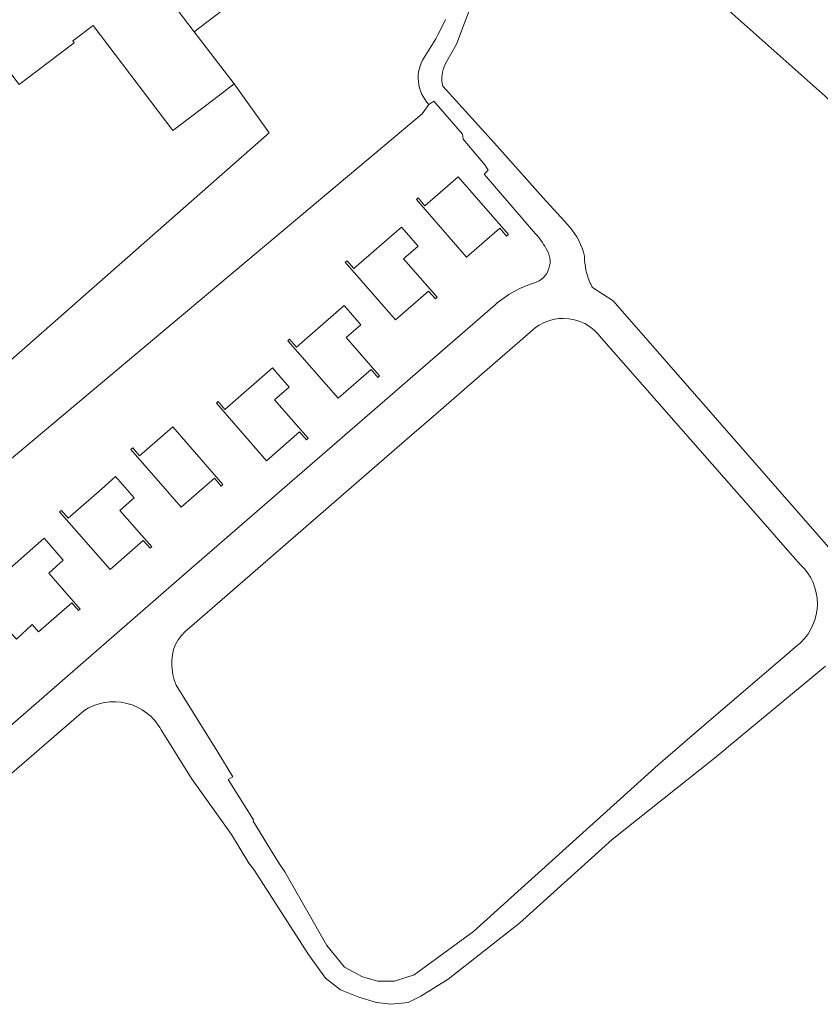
# Model space of a CAD drawing. Extents: x 184422 to 188298, y 343471 to 350189.
# Tile 492 of 513: x 187499 to 187609, y 349455 to 349590. Entities that reach past the tile are written whole.
import ezdxf

# ---------------------------------------------------------------- set-up
doc = ezdxf.new("R2010")
doc.units = 0
for name, color, linetype, lineweight in [('B-WA-GR-GRAS-GV', 252, 'Continuous', 13), ('B-WA-GR-GROENVOORZIENING-GV', 252, 'Continuous', 18), ('B-WA-OG-TERREIN_ERF-GV', 252, 'Continuous', 18), ('B-WA-VH-VERHARDING_GESLOTEN-GV', 252, 'Continuous', 18)]:
    doc.layers.add(name, color=color, linetype=linetype, lineweight=lineweight)

msp = doc.modelspace()

# ---------------------------------------------------------------- linework, layer by layer
at = {"layer": 'B-WA-GR-GRAS-GV', "flags": 128}
msp.add_lwpolyline([(187587.042, 349599.107), (187594.894, 349592.707), (187609.248, 349579.87), (187619.765, 349569.197), (187632.927, 349555.166), (187646.403, 349539.792), (187652.26, 349532.701), (187662.777, 349519.193), (187675.183, 349503.072), (187687.211, 349487.996)], dxfattribs=at)
msp.add_lwpolyline([(187587.042, 349599.107), (187594.894, 349592.707), (187609.248, 349579.87), (187619.765, 349569.197), (187632.927, 349555.166), (187646.403, 349539.792), (187652.26, 349532.701), (187662.777, 349519.193), (187675.183, 349503.072), (187687.211, 349487.996)], dxfattribs=at)
msp.add_lwpolyline([(187587.042, 349599.107), (187594.894, 349592.707), (187609.248, 349579.87), (187619.765, 349569.197), (187632.927, 349555.166), (187646.403, 349539.792), (187652.26, 349532.701), (187662.777, 349519.193), (187675.183, 349503.072), (187687.211, 349487.996)], dxfattribs=at)
at = {"layer": 'B-WA-GR-GROENVOORZIENING-GV', "flags": 128}
for points in [[(187526.444, 349591.503), (187522.799, 349588.727), (187528.259, 349581.556), (187533.083, 349574.874), (187489.255, 349536.32), (187442.173, 349578.334), (187440.382, 349576.327), (187436.112, 349579.934)], [(187526.444, 349591.503), (187522.799, 349588.727), (187528.259, 349581.556), (187533.083, 349574.874), (187489.255, 349536.32), (187442.173, 349578.334), (187440.382, 349576.327), (187436.112, 349579.934)], [(187526.444, 349591.503), (187522.799, 349588.727), (187528.259, 349581.556), (187533.083, 349574.874), (187489.255, 349536.32), (187442.173, 349578.334), (187440.382, 349576.327), (187436.112, 349579.934)], [(187554.295, 349585.209), (187555.89, 349587.764), (187556.196, 349588.274), (187556.464, 349588.791), (187557.236, 349590.407)], [(187554.295, 349585.209), (187555.89, 349587.764), (187556.196, 349588.274), (187556.464, 349588.791), (187557.236, 349590.407)], [(187554.295, 349585.209), (187555.89, 349587.764), (187556.196, 349588.274), (187556.464, 349588.791), (187557.236, 349590.407)], [(187494.557, 349527.561), (187554.058, 349577.467), (187554.937, 349578.759)], [(187494.557, 349527.561), (187554.058, 349577.467), (187554.937, 349578.759)], [(187494.557, 349527.561), (187554.058, 349577.467), (187554.937, 349578.759)]]:
    msp.add_lwpolyline(points, dxfattribs=at)
at = {"layer": 'B-WA-GR-GROENVOORZIENING-GV'}
msp.add_lwpolyline([(187554.937, 349578.759, -0.3383683), (187554.295, 349585.209)], format="xyb", dxfattribs=at)
msp.add_lwpolyline([(187554.937, 349578.759, -0.3383683), (187554.295, 349585.209)], format="xyb", dxfattribs=at)
msp.add_lwpolyline([(187554.937, 349578.759, -0.3383683), (187554.295, 349585.209)], format="xyb", dxfattribs=at)
at = {"layer": 'B-WA-OG-TERREIN_ERF-GV', "flags": 128}
for points in [[(187512.235, 349602.599), (187522.799, 349588.727), (187526.444, 349591.503)], [(187512.235, 349602.599), (187522.799, 349588.727), (187526.444, 349591.503)], [(187512.235, 349602.599), (187522.799, 349588.727), (187526.444, 349591.503)], [(187445.915, 349593.154), (187435.22, 349585.108), (187436.112, 349579.934), (187440.382, 349576.327), (187442.173, 349578.334), (187489.255, 349536.32), (187533.083, 349574.874), (187528.259, 349581.556), (187525.483, 349579.442), (187520.801, 349575.877), (187519.865, 349575.164), (187508.939, 349589.591), (187506.165, 349587.474), (187506.359, 349587.22), (187502.797, 349584.502), (187498.822, 349581.469), (187493.186, 349588.854), (187491.199, 349587.337), (187487.154, 349591.194)], [(187445.915, 349593.154), (187435.22, 349585.108), (187436.112, 349579.934), (187440.382, 349576.327), (187442.173, 349578.334), (187489.255, 349536.32), (187533.083, 349574.874), (187528.259, 349581.556), (187525.483, 349579.442), (187520.801, 349575.877), (187519.865, 349575.164), (187508.939, 349589.591), (187506.165, 349587.474), (187506.359, 349587.22), (187502.797, 349584.502), (187498.822, 349581.469), (187493.186, 349588.854), (187491.199, 349587.337), (187487.154, 349591.194)], [(187445.915, 349593.154), (187435.22, 349585.108), (187436.112, 349579.934), (187440.382, 349576.327), (187442.173, 349578.334), (187489.255, 349536.32), (187533.083, 349574.874), (187528.259, 349581.556), (187525.483, 349579.442), (187520.801, 349575.877), (187519.865, 349575.164), (187508.939, 349589.591), (187506.165, 349587.474), (187506.359, 349587.22), (187502.797, 349584.502), (187498.822, 349581.469), (187493.186, 349588.854), (187491.199, 349587.337), (187487.154, 349591.194)], [(187569.571, 349561.003), (187562.517, 349569.214), (187563.082, 349569.719), (187562.609, 349570.461), (187559.673, 349573.976), (187559.581, 349574.655), (187555.616, 349579.211), (187554.937, 349578.759), (187554.058, 349577.467), (187494.557, 349527.561), (187492.281, 349525.772), (187488.541, 349524.797), (187484.802, 349524.147), (187480.087, 349524.96), (187470.332, 349530.162), (187452.683, 349548.944), (187438.959, 349539.164)], [(187569.571, 349561.003), (187562.517, 349569.214), (187563.082, 349569.719), (187562.609, 349570.461), (187559.673, 349573.976), (187559.581, 349574.655), (187555.616, 349579.211), (187554.937, 349578.759), (187554.058, 349577.467), (187494.557, 349527.561), (187492.281, 349525.772), (187488.541, 349524.797), (187484.802, 349524.147), (187480.087, 349524.96), (187470.332, 349530.162), (187452.683, 349548.944), (187438.959, 349539.164)], [(187569.571, 349561.003), (187562.517, 349569.214), (187563.082, 349569.719), (187562.609, 349570.461), (187559.673, 349573.976), (187559.581, 349574.655), (187555.616, 349579.211), (187554.937, 349578.759), (187554.058, 349577.467), (187494.557, 349527.561), (187492.281, 349525.772), (187488.541, 349524.797), (187484.802, 349524.147), (187480.087, 349524.96), (187470.332, 349530.162), (187452.683, 349548.944), (187438.959, 349539.164)], [(187476.19, 349474.923), (187493.726, 349490.178), (187496.169, 349492.304), (187521.801, 349514.602), (187564.032, 349551.292)], [(187476.19, 349474.923), (187493.726, 349490.178), (187496.169, 349492.304), (187521.801, 349514.602), (187564.032, 349551.292)], [(187476.19, 349474.923), (187493.726, 349490.178), (187496.169, 349492.304), (187521.801, 349514.602), (187564.032, 349551.292)]]:
    msp.add_lwpolyline(points, dxfattribs=at)
for points in [[(187564.679, 349561.773), (187560.122, 349557.809), (187553.244, 349565.716), (187553.485, 349565.926), (187554.423, 349564.847), (187558.981, 349568.811), (187565.852, 349560.912), (187565.611, 349560.702)], [(187564.679, 349561.773), (187560.122, 349557.809), (187553.244, 349565.716), (187553.485, 349565.926), (187554.423, 349564.847), (187558.981, 349568.811), (187565.852, 349560.912), (187565.611, 349560.702)], [(187564.679, 349561.773), (187560.122, 349557.809), (187553.244, 349565.716), (187553.485, 349565.926), (187554.423, 349564.847), (187558.981, 349568.811), (187565.852, 349560.912), (187565.611, 349560.702)], [(187543.499, 349557.112), (187543.74, 349557.323), (187544.675, 349556.253), (187551.187, 349561.941), (187553.476, 349559.32), (187551.48, 349557.577), (187556.085, 349552.305), (187555.844, 349552.094), (187554.904, 349553.171), (187550.387, 349549.226)], [(187543.499, 349557.112), (187543.74, 349557.323), (187544.675, 349556.253), (187551.187, 349561.941), (187553.476, 349559.32), (187551.48, 349557.577), (187556.085, 349552.305), (187555.844, 349552.094), (187554.904, 349553.171), (187550.387, 349549.226)], [(187543.499, 349557.112), (187543.74, 349557.323), (187544.675, 349556.253), (187551.187, 349561.941), (187553.476, 349559.32), (187551.48, 349557.577), (187556.085, 349552.305), (187555.844, 349552.094), (187554.904, 349553.171), (187550.387, 349549.226)], [(187545.613, 349548.544), (187543.614, 349546.804), (187548.209, 349541.524), (187547.968, 349541.313), (187547.029, 349542.392), (187542.505, 349538.455), (187535.632, 349546.353), (187535.873, 349546.563), (187536.806, 349545.492), (187543.328, 349551.169)], [(187545.613, 349548.544), (187543.614, 349546.804), (187548.209, 349541.524), (187547.968, 349541.313), (187547.029, 349542.392), (187542.505, 349538.455), (187535.632, 349546.353), (187535.873, 349546.563), (187536.806, 349545.492), (187543.328, 349551.169)], [(187545.613, 349548.544), (187543.614, 349546.804), (187548.209, 349541.524), (187547.968, 349541.313), (187547.029, 349542.392), (187542.505, 349538.455), (187535.632, 349546.353), (187535.873, 349546.563), (187536.806, 349545.492), (187543.328, 349551.169)], [(187538.173, 349532.765), (187537.234, 349533.844), (187532.711, 349529.907), (187525.837, 349537.805), (187526.079, 349538.015), (187527.011, 349536.944), (187533.534, 349542.621), (187535.818, 349539.996), (187533.819, 349538.256), (187538.415, 349532.976)], [(187538.173, 349532.765), (187537.234, 349533.844), (187532.711, 349529.907), (187525.837, 349537.805), (187526.079, 349538.015), (187527.011, 349536.944), (187533.534, 349542.621), (187535.818, 349539.996), (187533.819, 349538.256), (187538.415, 349532.976)], [(187538.173, 349532.765), (187537.234, 349533.844), (187532.711, 349529.907), (187525.837, 349537.805), (187526.079, 349538.015), (187527.011, 349536.944), (187533.534, 349542.621), (187535.818, 349539.996), (187533.819, 349538.256), (187538.415, 349532.976)], [(187526.492, 349526.422), (187525.56, 349527.493), (187521.003, 349523.529), (187514.125, 349531.436), (187514.366, 349531.646), (187515.305, 349530.567), (187519.862, 349534.531), (187526.733, 349526.632)], [(187526.492, 349526.422), (187525.56, 349527.493), (187521.003, 349523.529), (187514.125, 349531.436), (187514.366, 349531.646), (187515.305, 349530.567), (187519.862, 349534.531), (187526.733, 349526.632)], [(187526.492, 349526.422), (187525.56, 349527.493), (187521.003, 349523.529), (187514.125, 349531.436), (187514.366, 349531.646), (187515.305, 349530.567), (187519.862, 349534.531), (187526.733, 349526.632)], [(187512.024, 349527.739), (187514.589, 349524.824), (187512.619, 349523.091), (187516.98, 349518.109), (187516.739, 349517.898), (187515.804, 349518.967), (187511.259, 349514.988), (187504.356, 349522.874), (187504.597, 349523.085), (187505.539, 349522.009), (187510.084, 349525.987)], [(187512.024, 349527.739), (187514.589, 349524.824), (187512.619, 349523.091), (187516.98, 349518.109), (187516.739, 349517.898), (187515.804, 349518.967), (187511.259, 349514.988), (187504.356, 349522.874), (187504.597, 349523.085), (187505.539, 349522.009), (187510.084, 349525.987)], [(187512.024, 349527.739), (187514.589, 349524.824), (187512.619, 349523.091), (187516.98, 349518.109), (187516.739, 349517.898), (187515.804, 349518.967), (187511.259, 349514.988), (187504.356, 349522.874), (187504.597, 349523.085), (187505.539, 349522.009), (187510.084, 349525.987)], [(187504.82, 349516.244), (187502.887, 349514.494), (187507.181, 349509.558), (187506.94, 349509.348), (187506.008, 349510.419), (187501.451, 349506.455), (187500.604, 349507.428), (187498.441, 349505.451), (187494.535, 349509.725), (187493.962, 349509.201), (187491.529, 349511.863), (187493.42, 349513.541), (187495.795, 349510.942), (187496.771, 349511.834), (187495.478, 349513.32), (187502.244, 349519.262)], [(187504.82, 349516.244), (187502.887, 349514.494), (187507.181, 349509.558), (187506.94, 349509.348), (187506.008, 349510.419), (187501.451, 349506.455), (187500.604, 349507.428), (187498.441, 349505.451), (187494.535, 349509.725), (187493.962, 349509.201), (187491.529, 349511.863), (187493.42, 349513.541), (187495.795, 349510.942), (187496.771, 349511.834), (187495.478, 349513.32), (187502.244, 349519.262)], [(187504.82, 349516.244), (187502.887, 349514.494), (187507.181, 349509.558), (187506.94, 349509.348), (187506.008, 349510.419), (187501.451, 349506.455), (187500.604, 349507.428), (187498.441, 349505.451), (187494.535, 349509.725), (187493.962, 349509.201), (187491.529, 349511.863), (187493.42, 349513.541), (187495.795, 349510.942), (187496.771, 349511.834), (187495.478, 349513.32), (187502.244, 349519.262)]]:
    msp.add_lwpolyline(points, close=True, dxfattribs=at)
at = {"layer": 'B-WA-OG-TERREIN_ERF-GV'}
for points in [[(187570.978, 349559.03, 0.070135), (187569.571, 349561.003)], [(187570.978, 349559.03, 0.070135), (187569.571, 349561.003)], [(187570.978, 349559.03, 0.070135), (187569.571, 349561.003)], [(187569.41, 349554.282, 0.513788), (187570.978, 349559.03)], [(187569.41, 349554.282, 0.513788), (187570.978, 349559.03)], [(187569.41, 349554.282, 0.513788), (187570.978, 349559.03)], [(187564.032, 349551.292, -0.1048742), (187569.41, 349554.282)], [(187564.032, 349551.292, -0.1048742), (187569.41, 349554.282)], [(187564.032, 349551.292, -0.1048742), (187569.41, 349554.282)]]:
    msp.add_lwpolyline(points, format="xyb", dxfattribs=at)
at = {"layer": 'B-WA-VH-VERHARDING_GESLOTEN-GV', "flags": 128}
for points in [[(187557.195, 349584.268), (187558.758, 349587.002), (187559.793, 349589.784), (187561.143, 349593.415)], [(187557.195, 349584.268), (187558.758, 349587.002), (187559.793, 349589.784), (187561.143, 349593.415)], [(187557.195, 349584.268), (187558.758, 349587.002), (187559.793, 349589.784), (187561.143, 349593.415)], [(187557.236, 349590.407), (187556.464, 349588.791), (187556.196, 349588.274), (187555.89, 349587.764), (187554.295, 349585.209)], [(187557.236, 349590.407), (187556.464, 349588.791), (187556.196, 349588.274), (187555.89, 349587.764), (187554.295, 349585.209)], [(187557.236, 349590.407), (187556.464, 349588.791), (187556.196, 349588.274), (187555.89, 349587.764), (187554.295, 349585.209)], [(187574.223, 349561.963), (187573.535, 349562.73), (187570.596, 349566.003), (187563.938, 349573.422), (187556.872, 349581.268)], [(187574.223, 349561.963), (187573.535, 349562.73), (187570.596, 349566.003), (187563.938, 349573.422), (187556.872, 349581.268)], [(187574.223, 349561.963), (187573.535, 349562.73), (187570.596, 349566.003), (187563.938, 349573.422), (187556.872, 349581.268)], [(187554.937, 349578.759), (187555.616, 349579.211), (187559.581, 349574.655), (187559.673, 349573.976), (187562.609, 349570.461), (187563.082, 349569.719), (187562.517, 349569.214), (187569.571, 349561.003)], [(187554.937, 349578.759), (187555.616, 349579.211), (187559.581, 349574.655), (187559.673, 349573.976), (187562.609, 349570.461), (187563.082, 349569.719), (187562.517, 349569.214), (187569.571, 349561.003)], [(187554.937, 349578.759), (187555.616, 349579.211), (187559.581, 349574.655), (187559.673, 349573.976), (187562.609, 349570.461), (187563.082, 349569.719), (187562.517, 349569.214), (187569.571, 349561.003)], [(187650.253, 349471.341), (187616.466, 349510.306), (187615.16, 349511.825), (187580.218, 349551.843), (187577.376, 349553.645)], [(187650.253, 349471.341), (187616.466, 349510.306), (187615.16, 349511.825), (187580.218, 349551.843), (187577.376, 349553.645)], [(187650.253, 349471.341), (187616.466, 349510.306), (187615.16, 349511.825), (187580.218, 349551.843), (187577.376, 349553.645)], [(187564.032, 349551.292), (187521.801, 349514.602), (187496.169, 349492.304), (187493.726, 349490.178), (187476.19, 349474.923)], [(187564.032, 349551.292), (187521.801, 349514.602), (187496.169, 349492.304), (187493.726, 349490.178), (187476.19, 349474.923)], [(187564.032, 349551.292), (187521.801, 349514.602), (187496.169, 349492.304), (187493.726, 349490.178), (187476.19, 349474.923)], [(187522.159, 349506.973), (187552.308, 349533.162), (187555.889, 349536.274), (187562.243, 349541.793), (187569.14, 349547.781)], [(187522.159, 349506.973), (187552.308, 349533.162), (187555.889, 349536.274), (187562.243, 349541.793), (187569.14, 349547.781)], [(187522.159, 349506.973), (187552.308, 349533.162), (187555.889, 349536.274), (187562.243, 349541.793), (187569.14, 349547.781)], [(187578.596, 349546.703), (187601.381, 349520.769), (187603.48, 349518.38), (187605.905, 349515.619)], [(187578.596, 349546.703), (187601.381, 349520.769), (187603.48, 349518.38), (187605.905, 349515.619)], [(187578.596, 349546.703), (187601.381, 349520.769), (187603.48, 349518.38), (187605.905, 349515.619)], [(187605.886, 349504.951), (187605.172, 349504.339), (187604.067, 349503.393), (187592.698, 349493.657), (187586.38, 349488.185), (187561.075, 349465.349), (187552.953, 349459.419), (187550.227, 349458.534), (187547.959, 349458.549), (187545.842, 349459.132), (187543.4, 349460.437), (187540.95, 349463.433), (187535.2, 349473.522), (187534.428, 349474.66), (187533.237, 349476.581)], [(187605.886, 349504.951), (187605.172, 349504.339), (187604.067, 349503.393), (187592.698, 349493.657), (187586.38, 349488.185), (187561.075, 349465.349), (187552.953, 349459.419), (187550.227, 349458.534), (187547.959, 349458.549), (187545.842, 349459.132), (187543.4, 349460.437), (187540.95, 349463.433), (187535.2, 349473.522), (187534.428, 349474.66), (187533.237, 349476.581)], [(187605.886, 349504.951), (187605.172, 349504.339), (187604.067, 349503.393), (187592.698, 349493.657), (187586.38, 349488.185), (187561.075, 349465.349), (187552.953, 349459.419), (187550.227, 349458.534), (187547.959, 349458.549), (187545.842, 349459.132), (187543.4, 349460.437), (187540.95, 349463.433), (187535.2, 349473.522), (187534.428, 349474.66), (187533.237, 349476.581)], [(187518.285, 349492.99), (187522.433, 349486.346), (187527.893, 349478.658), (187530.288, 349474.709), (187530.983, 349473.833), (187538.465, 349462.186), (187540.807, 349458.965), (187542.844, 349457.336), (187545.339, 349456.324), (187547.784, 349455.625), (187549.789, 349455.365), (187552.105, 349455.629), (187553.863, 349456.488), (187557.588, 349458.794), (187567.373, 349466.488), (187580.093, 349477.954), (187593.852, 349488.94), (187595.626, 349490.356), (187595.752, 349490.473), (187609.309, 349501.713)], [(187518.285, 349492.99), (187522.433, 349486.346), (187527.893, 349478.658), (187530.288, 349474.709), (187530.983, 349473.833), (187538.465, 349462.186), (187540.807, 349458.965), (187542.844, 349457.336), (187545.339, 349456.324), (187547.784, 349455.625), (187549.789, 349455.365), (187552.105, 349455.629), (187553.863, 349456.488), (187557.588, 349458.794), (187567.373, 349466.488), (187580.093, 349477.954), (187593.852, 349488.94), (187595.626, 349490.356), (187595.752, 349490.473), (187609.309, 349501.713)], [(187518.285, 349492.99), (187522.433, 349486.346), (187527.893, 349478.658), (187530.288, 349474.709), (187530.983, 349473.833), (187538.465, 349462.186), (187540.807, 349458.965), (187542.844, 349457.336), (187545.339, 349456.324), (187547.784, 349455.625), (187549.789, 349455.365), (187552.105, 349455.629), (187553.863, 349456.488), (187557.588, 349458.794), (187567.373, 349466.488), (187580.093, 349477.954), (187593.852, 349488.94), (187595.626, 349490.356), (187595.752, 349490.473), (187609.309, 349501.713)], [(187533.237, 349476.581), (187530.864, 349480.499), (187530.923, 349480.663), (187527.437, 349486.21), (187528.098, 349486.563), (187526.015, 349489.933), (187520.324, 349499.142), (187520.055, 349499.869), (187519.883, 349500.583), (187519.739, 349501.764)], [(187533.237, 349476.581), (187530.864, 349480.499), (187530.923, 349480.663), (187527.437, 349486.21), (187528.098, 349486.563), (187526.015, 349489.933), (187520.324, 349499.142), (187520.055, 349499.869), (187519.883, 349500.583), (187519.739, 349501.764)], [(187533.237, 349476.581), (187530.864, 349480.499), (187530.923, 349480.663), (187527.437, 349486.21), (187528.098, 349486.563), (187526.015, 349489.933), (187520.324, 349499.142), (187520.055, 349499.869), (187519.883, 349500.583), (187519.739, 349501.764)], [(187476.306, 349468.58), (187485.903, 349476.737), (187495.404, 349485.008), (187507.657, 349495.612)], [(187476.306, 349468.58), (187485.903, 349476.737), (187495.404, 349485.008), (187507.657, 349495.612)], [(187476.306, 349468.58), (187485.903, 349476.737), (187495.404, 349485.008), (187507.657, 349495.612)]]:
    msp.add_lwpolyline(points, dxfattribs=at)
at = {"layer": 'B-WA-VH-VERHARDING_GESLOTEN-GV'}
for points in [[(187554.295, 349585.209, 0.3383683), (187554.937, 349578.759)], [(187554.295, 349585.209, 0.3383683), (187554.937, 349578.759)], [(187554.295, 349585.209, 0.3383683), (187554.937, 349578.759)], [(187556.872, 349581.268, -0.1829607), (187557.195, 349584.268)], [(187556.872, 349581.268, -0.1829607), (187557.195, 349584.268)], [(187556.872, 349581.268, -0.1829607), (187557.195, 349584.268)], [(187576.278, 349557.931, 0.128475), (187574.223, 349561.963)], [(187576.278, 349557.931, 0.128475), (187574.223, 349561.963)], [(187576.278, 349557.931, 0.128475), (187574.223, 349561.963)], [(187569.571, 349561.003, -0.070135), (187570.978, 349559.03)], [(187569.571, 349561.003, -0.070135), (187570.978, 349559.03)], [(187569.571, 349561.003, -0.070135), (187570.978, 349559.03)], [(187570.978, 349559.03, -0.513788), (187569.41, 349554.282)], [(187570.978, 349559.03, -0.513788), (187569.41, 349554.282)], [(187570.978, 349559.03, -0.513788), (187569.41, 349554.282)], [(187577.082, 349554.243, -0.1029894), (187576.278, 349557.931)], [(187577.082, 349554.243, -0.1029894), (187576.278, 349557.931)], [(187577.082, 349554.243, -0.1029894), (187576.278, 349557.931)], [(187569.41, 349554.282, 0.1048742), (187564.032, 349551.292)], [(187569.41, 349554.282, 0.1048742), (187564.032, 349551.292)], [(187569.41, 349554.282, 0.1048742), (187564.032, 349551.292)], [(187577.376, 349553.645, -0.017396), (187577.082, 349554.243)], [(187577.376, 349553.645, -0.017396), (187577.082, 349554.243)], [(187577.376, 349553.645, -0.017396), (187577.082, 349554.243)], [(187569.14, 349547.781, -0.1841609), (187573.37, 349549.41)], [(187569.14, 349547.781, -0.1841609), (187573.37, 349549.41)], [(187569.14, 349547.781, -0.1841609), (187573.37, 349549.41)], [(187573.37, 349549.41, -0.2451564), (187578.596, 349546.703)], [(187573.37, 349549.41, -0.2451564), (187578.596, 349546.703)], [(187573.37, 349549.41, -0.2451564), (187578.596, 349546.703)], [(187605.905, 349515.619, -0.4331083), (187605.886, 349504.951)], [(187605.905, 349515.619, -0.4331083), (187605.886, 349504.951)], [(187605.905, 349515.619, -0.4331083), (187605.886, 349504.951)], [(187519.739, 349501.764, -0.2699253), (187522.159, 349506.973)], [(187519.739, 349501.764, -0.2699253), (187522.159, 349506.973)], [(187519.739, 349501.764, -0.2699253), (187522.159, 349506.973)], [(187507.657, 349495.612, -0.4382509), (187518.285, 349492.99)], [(187507.657, 349495.612, -0.4382509), (187518.285, 349492.99)], [(187507.657, 349495.612, -0.4382509), (187518.285, 349492.99)]]:
    msp.add_lwpolyline(points, format="xyb", dxfattribs=at)

doc.saveas('drawing.dxf')
